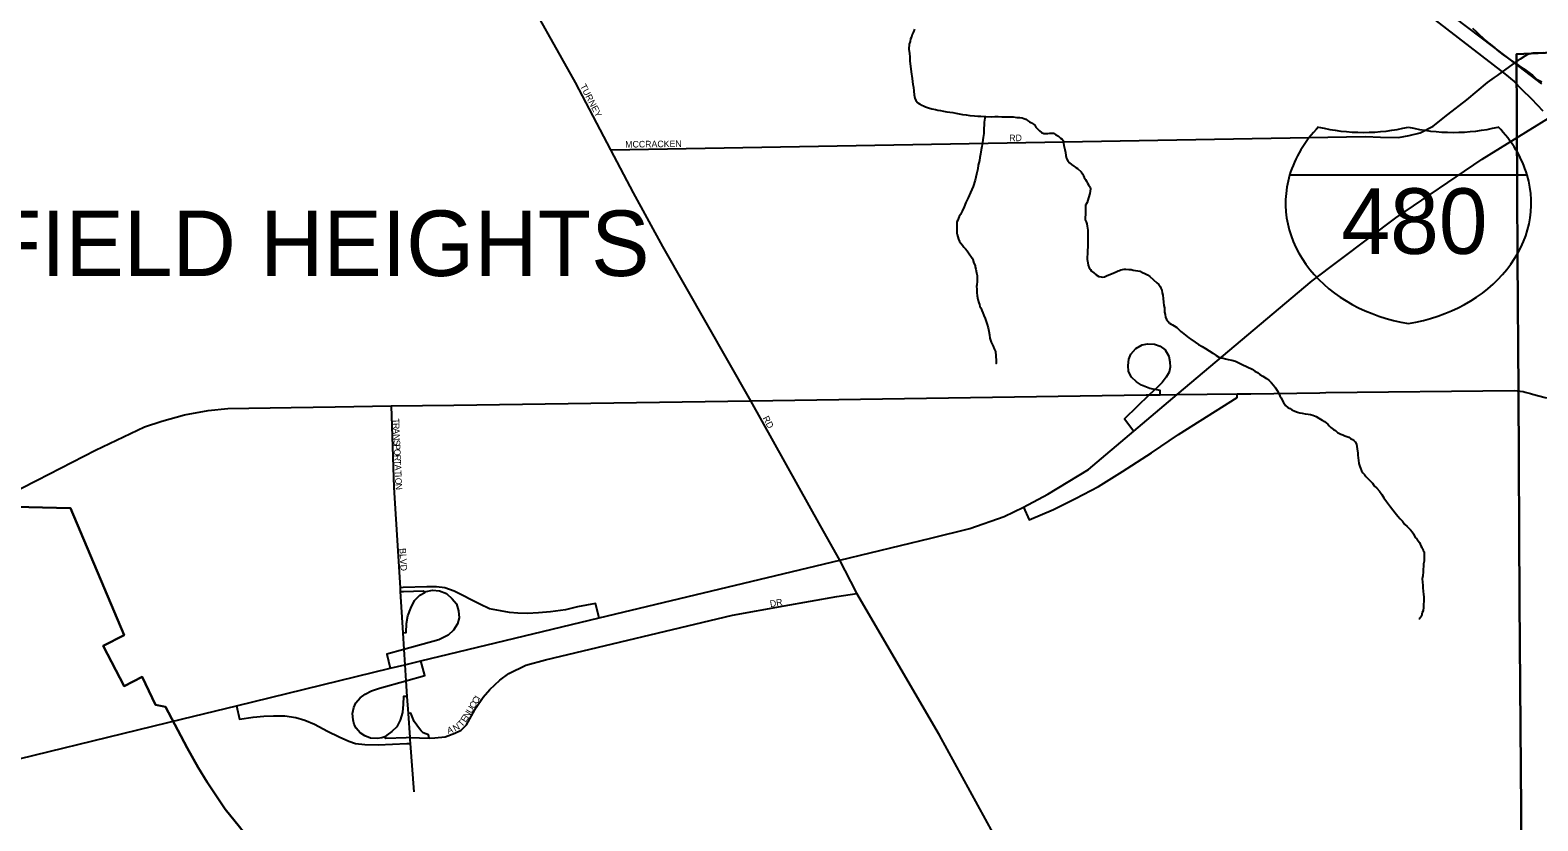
# Model space of a CAD drawing. Extents: x 2010165 to 2382125, y 1060529 to 1407316.
# Drawn here: x 2208326 to 2219834, y 1242862 to 1248896 of the extents above; entities that cross this region are included whole.
import ezdxf

# ---------------------------------------------------------------- set-up
doc = ezdxf.new("R2010")
doc.units = 0
for name, color, linetype in [('GM_X_City_Street', 7, 'Continuous'), ('GM_X_City_Street_Text', 7, 'Continuous'), ('GM_X_Corporation', 7, 'Continuous'), ('GM_X_Corporation_Text', 7, 'Continuous'), ('GM_X_Interchange_Ramps', 7, 'Continuous'), ('GM_X_Interstate_Location', 7, 'Continuous'), ('GM_X_Interstate_Route', 7, 'Continuous'), ('GM_X_Interstate_Shield', 7, 'Continuous'), ('GM_X_Minor_River', 7, 'Continuous'), ('GM_X_Rail_Line', 7, 'Continuous'), ('GM_X_State_Route', 7, 'Continuous')]:
    doc.layers.add(name, color=color, linetype=linetype)

msp = doc.modelspace()

# ---------------------------------------------------------------- linework, layer by layer
at = {"layer": 'GM_X_City_Street'}
for points in [[(2212757, 1247984), (2212757, 1247984), (2212489, 1248498), (2212047, 1249282), (2211641, 1249961), (2211148, 1250786), (2210249, 1252373)], [(2219738, 1248700), (2219757, 1248712), (2219799, 1248724), (2219880, 1248725), (2220071, 1248716), (2220200, 1248728), (2220302, 1248751)], [(2219525, 1248551), (2219591, 1248598), (2219701, 1248678), (2219738, 1248700)], [(2212757, 1247984), (2218518, 1248085), (2218632, 1248081), (2218769, 1248077), (2218852, 1248092), (2218936, 1248113), (2219035, 1248164), (2219146, 1248254), (2219291, 1248365), (2219450, 1248497), (2219504, 1248536), (2219525, 1248551)], [(2213827, 1246068), (2213154, 1247246), (2212932, 1247655), (2212757, 1247984)], [(2211080, 1246028), (2211102, 1245407), (2211149, 1244640), (2211151, 1244611), (2211170, 1244297), (2211178, 1244170), (2211185, 1244053), (2211193, 1243930), (2211202, 1243811), (2211211, 1243681), (2211223, 1243497)], [(2214359, 1245113), (2213827, 1246068)], [(2214631, 1244609), (2214505, 1244851), (2214359, 1245113)], [(2217004, 1240214), (2216998, 1240224), (2216291, 1241637), (2215911, 1242341), (2215266, 1243515), (2214636, 1244598), (2214631, 1244609)], [(2211707, 1243687), (2211730, 1243727), (2211784, 1243805), (2211835, 1243863), (2211910, 1243936), (2211980, 1243985), (2212110, 1244049), (2212258, 1244091), (2213687, 1244432), (2214081, 1244503), (2214483, 1244573), (2214636, 1244598)], [(2211223, 1243497), (2211370, 1243492), (2211414, 1243495), (2211493, 1243503), (2211567, 1243531), (2211616, 1243555), (2211655, 1243595), (2211681, 1243641), (2211707, 1243687)], [(2211223, 1243497), (2211223, 1243497), (2211224, 1243482), (2211227, 1243453), (2211254, 1243084)]]:
    msp.add_lwpolyline(points, dxfattribs=at)
at = {"layer": 'GM_X_Corporation'}
for points in [[(2220282, 1248742), (2219671, 1248714), (2219678, 1247155), (2219687, 1246143), (2219693, 1244537), (2219726, 1240401), (2219746, 1238023), (2219728, 1234348)], [(2222466, 1234410), (2219731, 1234294), (2219728, 1234348), (2219746, 1238023), (2219726, 1240401), (2219693, 1244537), (2219687, 1246143), (2219678, 1247155), (2219671, 1248714), (2220282, 1248742)], [(2218417, 1235835), (2214923, 1238633), (2210948, 1241839), (2210458, 1242244), (2210290, 1242405), (2210161, 1242528), (2210026, 1242686), (2209923, 1242816), (2209815, 1242952), (2209743, 1243057), (2209677, 1243156), (2209608, 1243269), (2209523, 1243418), (2209359, 1243731), (2209283, 1243748), (2209180, 1243960), (2209043, 1243889), (2208884, 1244197), (2209043, 1244279), (2208633, 1245249), (2206399, 1245301)], [(2206399, 1245301), (2208633, 1245249), (2209043, 1244279), (2208884, 1244197), (2209043, 1243889), (2209180, 1243960), (2209283, 1243748), (2209359, 1243731), (2209523, 1243418), (2209608, 1243269), (2209677, 1243156), (2209743, 1243057), (2209815, 1242952), (2209923, 1242816), (2210026, 1242686), (2210161, 1242528), (2210290, 1242405), (2210458, 1242244), (2210948, 1241839), (2214923, 1238633), (2218417, 1235835)]]:
    msp.add_lwpolyline(points, dxfattribs=at)
at = {"layer": 'GM_X_Interchange_Ramps'}
for points in [[(2216951, 1246113), (2216950, 1246146), (2216871, 1246161), (2216808, 1246186), (2216770, 1246212), (2216732, 1246247), (2216709, 1246290), (2216706, 1246336), (2216711, 1246385), (2216728, 1246423), (2216765, 1246468), (2216813, 1246495), (2216856, 1246503), (2216908, 1246501), (2216950, 1246485), (2216989, 1246457), (2217016, 1246409), (2217024, 1246366), (2217026, 1246325), (2217020, 1246285), (2216997, 1246247), (2216967, 1246208), (2216930, 1246172), (2216868, 1246112), (2216678, 1245929), (2216749, 1245835)], [(2215909, 1245256), (2215951, 1245160), (2216136, 1245237), (2216305, 1245322), (2216480, 1245414), (2216664, 1245527), (2216885, 1245671), (2217092, 1245810), (2217539, 1246094), (2217538, 1246121)], [(2211170, 1244297), (2211196, 1244299), (2211198, 1244367), (2211208, 1244426), (2211231, 1244485), (2211260, 1244543), (2211300, 1244583), (2211337, 1244605), (2211349, 1244612), (2211396, 1244622), (2211449, 1244618), (2211503, 1244596), (2211548, 1244557), (2211580, 1244518), (2211594, 1244465), (2211599, 1244412), (2211588, 1244365), (2211558, 1244318), (2211517, 1244279), (2211445, 1244244), (2211178, 1244170), (2211049, 1244134), (2211074, 1244026)], [(2212668, 1244410), (2212642, 1244520), (2212503, 1244494), (2212411, 1244471), (2212297, 1244457), (2212207, 1244449), (2212121, 1244444), (2212048, 1244447), (2211985, 1244453), (2211915, 1244465), (2211833, 1244481), (2211758, 1244516), (2211562, 1244614), (2211492, 1244639), (2211427, 1244649), (2211353, 1244649), (2211172, 1244642), (2211149, 1244640)], [(2211151, 1244611), (2211175, 1244613), (2211329, 1244618), (2211337, 1244605)], [(2211202, 1243811), (2211175, 1243810), (2211173, 1243752), (2211168, 1243688), (2211150, 1243630), (2211124, 1243580), (2211087, 1243544), (2211049, 1243515), (2211033, 1243504), (2211010, 1243495), (2210976, 1243489), (2210924, 1243493), (2210879, 1243511), (2210844, 1243534), (2210815, 1243568), (2210798, 1243597), (2210791, 1243633), (2210786, 1243681), (2210795, 1243726), (2210812, 1243763), (2210844, 1243800), (2210882, 1243828), (2210932, 1243853), (2210993, 1243875), (2211193, 1243930), (2211337, 1243970), (2211308, 1244083)], [(2209901, 1243740), (2209924, 1243638), (2210027, 1243652), (2210110, 1243661), (2210184, 1243662), (2210269, 1243662), (2210354, 1243651), (2210422, 1243630), (2210496, 1243599), (2210594, 1243547), (2210684, 1243502), (2210757, 1243470), (2210809, 1243451), (2210879, 1243444), (2210983, 1243441), (2211200, 1243451), (2211227, 1243453)], [(2211370, 1243492), (2211367, 1243519), (2211345, 1243525), (2211326, 1243534), (2211310, 1243548), (2211297, 1243565), (2211258, 1243619), (2211232, 1243683), (2211211, 1243681)], [(2211223, 1243497), (2211195, 1243495), (2211040, 1243489), (2211033, 1243504)]]:
    msp.add_lwpolyline(points, dxfattribs=at)
at = {"layer": 'GM_X_Interstate_Route'}
for points in [[(2219742, 1248119), (2219947, 1248245), (2220205, 1248392), (2220420, 1248515)], [(2209490, 1243639), (2209901, 1243740), (2211074, 1244026), (2211185, 1244053), (2211308, 1244083), (2212668, 1244410), (2214505, 1244851), (2215200, 1245019), (2215498, 1245092), (2215761, 1245185), (2215909, 1245256), (2216093, 1245356), (2216403, 1245544), (2216749, 1245835), (2217081, 1246115), (2218111, 1246984), (2218751, 1247464), (2219408, 1247913), (2219742, 1248119)], [(2206771, 1242982), (2207782, 1243223), (2209490, 1243639)]]:
    msp.add_lwpolyline(points, dxfattribs=at)
at = {"layer": 'GM_X_Interstate_Shield'}
msp.add_line((2219752, 1247790), (2217939, 1247790), dxfattribs=at)
msp.add_line((2219752, 1247790), (2217939, 1247790), dxfattribs=at)
for centre, start_param, end_param in [((2219080, 1247576), 2.47259, 2.911027), ((2218503, 1249054), 4.415841, 5.008937), ((2219188, 1249054), 4.415841, 5.008937), ((2218611, 1247576), 0.230566, 0.669003), ((2219080, 1247576), 2.911027, 4.511031), ((2218611, 1247576), 4.913747, 6.513751)]:
    msp.add_ellipse(centre, major_axis=(1172, 0), ratio=0.8, start_param=start_param, end_param=end_param, dxfattribs=at)
at = {"layer": 'GM_X_Minor_River'}
for points in [[(2215077, 1248903), (2215069, 1248884), (2215059, 1248864), (2215053, 1248842), (2215044, 1248830), (2215042, 1248810), (2215034, 1248790), (2215033, 1248751), (2215037, 1248719), (2215040, 1248693), (2215040, 1248661), (2215047, 1248601), (2215050, 1248579), (2215057, 1248527), (2215061, 1248505), (2215063, 1248481), (2215068, 1248461), (2215070, 1248432), (2215073, 1248402), (2215079, 1248378), (2215087, 1248360), (2215102, 1248342), (2215114, 1248333), (2215132, 1248325), (2215144, 1248319), (2215160, 1248311), (2215183, 1248304), (2215207, 1248296), (2215237, 1248290), (2215255, 1248286), (2215275, 1248283), (2215298, 1248279), (2215322, 1248273), (2215346, 1248270), (2215368, 1248268), (2215390, 1248262), (2215416, 1248259), (2215443, 1248253), (2215471, 1248249), (2215497, 1248244), (2215533, 1248242), (2215559, 1248241), (2215581, 1248241), (2215660, 1248236), (2215688, 1248237), (2215714, 1248237), (2215742, 1248235), (2215770, 1248236), (2215796, 1248236), (2215830, 1248235), (2215857, 1248231), (2215879, 1248229), (2215897, 1248228), (2215911, 1248222), (2215925, 1248216), (2215939, 1248208), (2215954, 1248198), (2215970, 1248189), (2215984, 1248179), (2215994, 1248171), (2216002, 1248157), (2216017, 1248141)], [(2219336, 1248911), (2219362, 1248885), (2219389, 1248860), (2219411, 1248840), (2219432, 1248820), (2219452, 1248802), (2219470, 1248790), (2219485, 1248777), (2219505, 1248761), (2219523, 1248745), (2219546, 1248727), (2219572, 1248706), (2219602, 1248684), (2219637, 1248660), (2219670, 1248639), (2219702, 1248617), (2219734, 1248595), (2219765, 1248574), (2219793, 1248552), (2219824, 1248522), (2219865, 1248501)], [(2215615, 1248240), (2215608, 1248193), (2215607, 1248173), (2215605, 1248145), (2215605, 1248125), (2215604, 1248107), (2215600, 1248077), (2215595, 1248040), (2215589, 1248008), (2215584, 1247984), (2215580, 1247950), (2215574, 1247924), (2215571, 1247901), (2215567, 1247883), (2215563, 1247867), (2215560, 1247837), (2215550, 1247797), (2215539, 1247752), (2215524, 1247704), (2215504, 1247657), (2215485, 1247617), (2215468, 1247582), (2215454, 1247548), (2215439, 1247516), (2215427, 1247489), (2215417, 1247473), (2215411, 1247461), (2215406, 1247445), (2215400, 1247433), (2215398, 1247413), (2215399, 1247376), (2215399, 1247348), (2215401, 1247338), (2215406, 1247320), (2215412, 1247302), (2215420, 1247284), (2215428, 1247272), (2215443, 1247255), (2215453, 1247241), (2215465, 1247227), (2215478, 1247213), (2215488, 1247197), (2215517, 1247157), (2215521, 1247145), (2215529, 1247117), (2215538, 1247101), (2215540, 1247089), (2215544, 1247071), (2215549, 1247045), (2215553, 1247023), (2215554, 1246979), (2215552, 1246953), (2215548, 1246941), (2215551, 1246919), (2215551, 1246895), (2215553, 1246870), (2215560, 1246840), (2215566, 1246816), (2215573, 1246802), (2215575, 1246788), (2215583, 1246776), (2215589, 1246756), (2215598, 1246739), (2215604, 1246719), (2215615, 1246697), (2215623, 1246673), (2215631, 1246649), (2215638, 1246625), (2215642, 1246599), (2215647, 1246570), (2215651, 1246546), (2215660, 1246514), (2215670, 1246496), (2215676, 1246485), (2215685, 1246463), (2215693, 1246443), (2215700, 1246376), (2215700, 1246352), (2215700, 1246352), (2215698, 1246352)], [(2216017, 1248141), (2216029, 1248127), (2216045, 1248115), (2216063, 1248108), (2216078, 1248108), (2216094, 1248108), (2216110, 1248110), (2216124, 1248110), (2216138, 1248109), (2216152, 1248101), (2216174, 1248087), (2216191, 1248073), (2216203, 1248065), (2216211, 1248055), (2216216, 1248015), (2216220, 1247997), (2216224, 1247985), (2216228, 1247963), (2216231, 1247941), (2216237, 1247917), (2216246, 1247899), (2216260, 1247885), (2216274, 1247872), (2216292, 1247858), (2216307, 1247848), (2216319, 1247840), (2216347, 1247816), (2216358, 1247800), (2216366, 1247784), (2216372, 1247771), (2216380, 1247757), (2216389, 1247745), (2216397, 1247729), (2216405, 1247717), (2216416, 1247697), (2216420, 1247685), (2216414, 1247649), (2216405, 1247616), (2216393, 1247582), (2216382, 1247562), (2216381, 1247491), (2216379, 1247465), (2216379, 1247449), (2216386, 1247433), (2216392, 1247417), (2216394, 1247401), (2216399, 1247371), (2216399, 1247343), (2216400, 1247315), (2216400, 1247295), (2216399, 1247241), (2216397, 1247218), (2216396, 1247188), (2216394, 1247166), (2216394, 1247146), (2216395, 1247136), (2216401, 1247104), (2216409, 1247082), (2216418, 1247070), (2216428, 1247058), (2216444, 1247044), (2216463, 1247030), (2216483, 1247017), (2216501, 1247013), (2216511, 1247011), (2216527, 1247015), (2216541, 1247022), (2216559, 1247028), (2216579, 1247036), (2216597, 1247045), (2216615, 1247051), (2216631, 1247059), (2216641, 1247063), (2216651, 1247067), (2216663, 1247070), (2216675, 1247072), (2216689, 1247072), (2216713, 1247070), (2216729, 1247069), (2216745, 1247065), (2216763, 1247063), (2216781, 1247059), (2216798, 1247056), (2216816, 1247048), (2216834, 1247040), (2216854, 1247028), (2216872, 1247016), (2216925, 1246967), (2216940, 1246955), (2216950, 1246941), (2216956, 1246927), (2216963, 1246911), (2216967, 1246891), (2216971, 1246873), (2216974, 1246849), (2216976, 1246821), (2216980, 1246795), (2216983, 1246777), (2216985, 1246759), (2216985, 1246743), (2216988, 1246725)], [(2216988, 1246725), (2216992, 1246705), (2217000, 1246689), (2217013, 1246673), (2217023, 1246661), (2217035, 1246653), (2217045, 1246647), (2217059, 1246639), (2217078, 1246626), (2217096, 1246608), (2217108, 1246596), (2217120, 1246588), (2217131, 1246578), (2217145, 1246568), (2217157, 1246559), (2217169, 1246549), (2217186, 1246537), (2217218, 1246515), (2217244, 1246498), (2217271, 1246482), (2217297, 1246466), (2217326, 1246448), (2217354, 1246431), (2217378, 1246413), (2217399, 1246401), (2217417, 1246396), (2217433, 1246392), (2217449, 1246388), (2217469, 1246382), (2217499, 1246377), (2217526, 1246369), (2217552, 1246357), (2217578, 1246344), (2217653, 1246309), (2217673, 1246295), (2217694, 1246283), (2217712, 1246269), (2217734, 1246256), (2217763, 1246238), (2217781, 1246224), (2217799, 1246208), (2217816, 1246188), (2217832, 1246167), (2217845, 1246145), (2217857, 1246123), (2217865, 1246105), (2217874, 1246089), (2217882, 1246073), (2217892, 1246055), (2217907, 1246031), (2217929, 1246015), (2217943, 1246008), (2217957, 1245998), (2217978, 1245988), (2217998, 1245980), (2218016, 1245976), (2218036, 1245973), (2218058, 1245969), (2218080, 1245965), (2218099, 1245962), (2218117, 1245958), (2218141, 1245948), (2218163, 1245934), (2218188, 1245921), (2218206, 1245909), (2218218, 1245899), (2218230, 1245889), (2218240, 1245877), (2218253, 1245863), (2218265, 1245856), (2218275, 1245848), (2218289, 1245840), (2218304, 1245826), (2218330, 1245814), (2218346, 1245807), (2218360, 1245801), (2218376, 1245795), (2218391, 1245789), (2218405, 1245781), (2218419, 1245773), (2218429, 1245764), (2218439, 1245754), (2218450, 1245736), (2218457, 1245684), (2218459, 1245674), (2218459, 1245654), (2218461, 1245631), (2218464, 1245615), (2218468, 1245589), (2218474, 1245565), (2218481, 1245553), (2218487, 1245533), (2218499, 1245517), (2218510, 1245506), (2218522, 1245490), (2218536, 1245474), (2218553, 1245458), (2218571, 1245440), (2218585, 1245418), (2218604, 1245400), (2218626, 1245377)], [(2218626, 1245377), (2218643, 1245353), (2218659, 1245327), (2218678, 1245299), (2218694, 1245279), (2218710, 1245259), (2218727, 1245236), (2218745, 1245212), (2218764, 1245188), (2218784, 1245168), (2218801, 1245148), (2218817, 1245126), (2218837, 1245107), (2218850, 1245095), (2218862, 1245083), (2218874, 1245067), (2218884, 1245051), (2218897, 1245025), (2218909, 1245013), (2218919, 1244999), (2218930, 1244985), (2218940, 1244961), (2218948, 1244947), (2218955, 1244938), (2218959, 1244924), (2218965, 1244914), (2218967, 1244887), (2218966, 1244843), (2218960, 1244823), (2218959, 1244763), (2218956, 1244731), (2218952, 1244710), (2218953, 1244684), (2218955, 1244658), (2218955, 1244640), (2218958, 1244614), (2218962, 1244588), (2218963, 1244572), (2218963, 1244560), (2218963, 1244538), (2218962, 1244512), (2218960, 1244492), (2218958, 1244465), (2218952, 1244451), (2218945, 1244423), (2218931, 1244403), (2218925, 1244403)]]:
    msp.add_lwpolyline(points, dxfattribs=at)
at = {"layer": 'GM_X_Rail_Line'}
for points in [[(2208073, 1256964), (2208127, 1256847), (2208177, 1256756), (2208265, 1256620), (2208401, 1256480), (2208578, 1256313), (2208901, 1256040), (2209606, 1255521), (2211416, 1254266), (2214614, 1251861), (2215523, 1251175), (2215834, 1250977), (2216040, 1250849), (2216271, 1250698), (2217485, 1250065), (2217703, 1249961), (2217904, 1249833), (2218068, 1249734), (2219582, 1248564), (2219652, 1248505), (2219710, 1248447), (2219786, 1248372), (2219871, 1248281)], [(2218785, 1249306), (2219599, 1248688), (2219689, 1248619), (2219861, 1248487)]]:
    msp.add_lwpolyline(points, dxfattribs=at)
at = {"layer": 'GM_X_State_Route'}
for points in [[(2211560, 1246035), (2213827, 1246068), (2216844, 1246112)], [(2216844, 1246112), (2216868, 1246112), (2216951, 1246113), (2217081, 1246115), (2217538, 1246121), (2217643, 1246122)], [(2217643, 1246122), (2218170, 1246129), (2218216, 1246130)], [(2218216, 1246130), (2219653, 1246146), (2219721, 1246139), (2219736, 1246134), (2219777, 1246123)], [(2219777, 1246123), (2219793, 1246118), (2219890, 1246093), (2219946, 1246086), (2220030, 1246087), (2220710, 1246100), (2220763, 1246101)], [(2208379, 1245463), (2208824, 1245691), (2209199, 1245868), (2209330, 1245912), (2209503, 1245961), (2209684, 1245994), (2209835, 1246008), (2210319, 1246016), (2210655, 1246021)], [(2210655, 1246021), (2211080, 1246028), (2211560, 1246035)], [(2206683, 1244928), (2206995, 1244940), (2207181, 1244966), (2207329, 1244995), (2207537, 1245054), (2207734, 1245133), (2208379, 1245463)]]:
    msp.add_lwpolyline(points, dxfattribs=at)

# ---------------------------------------------------------------- texts
at = {"layer": 'GM_X_City_Street_Text'}
for s, rotation, p in [('TURNEY', 297.4739, (2212521, 1248470)), ('RD', 0, (2215799, 1248049)), ('MCCRACKEN', 0.6507, (2212868, 1248000)), ('T', 272.4599, (2211092, 1245932)), ('R', 272.4636, (2211093, 1245897)), ('RD', 297.8914, (2213915, 1245936)), ('A', 272.4487, (2211095, 1245857)), ('N', 272.4615, (2211097, 1245813)), ('S', 272.4534, (2211099, 1245769)), ('P', 272.4534, (2211100, 1245734)), ('O', 272.4615, (2211102, 1245699)), ('R', 272.4537, (2211103, 1245655)), ('T', 272.4534, (2211105, 1245615)), ('A', 272.4615, (2211107, 1245580)), ('T', 272.4534, (2211109, 1245536)), ('I', 272.4566, (2211110, 1245501)), ('O', 272.4487, (2211111, 1245479)), ('N', 275.1869, (2211113, 1245433)), ('BLVD', 273.0113, (2211144, 1244942)), ('DR', 8.9785, (2213976, 1244493)), ('C', 58.6676, (2211736, 1243748)), ('I', 58.6812, (2211757, 1243782)), ('N', 58.6047, (2211670, 1243639)), ('U', 58.6549, (2211693, 1243677)), ('C', 58.6676, (2211715, 1243714)), ('A', 16.4857, (2211516, 1243525)), ('N', 29.3735, (2211569, 1243542)), ('T', 48.1674, (2211621, 1243575)), ('E', 57.5738, (2211650, 1243609))]:
    msp.add_text(s, height=50, rotation=rotation, dxfattribs=at).set_placement(p)
at = {"layer": 'GM_X_Corporation_Text'}
msp.add_text('GARFIELD HEIGHTS', height=500, rotation=0, dxfattribs=at).set_placement((2206552, 1247020))
at = {"layer": 'GM_X_Interstate_Location'}
for s in ['.', '-', ',']:
    msp.add_text(s, height=1, dxfattribs=at).set_placement((2218846, 1247438))
msp.add_text('480', height=1, rotation=0, dxfattribs=at).set_placement((2218540, 1247231))
at = {"layer": 'GM_X_Interstate_Shield'}
msp.add_text('480', height=500, dxfattribs=at).set_placement((2218334, 1247189))

doc.saveas('drawing.dxf')
